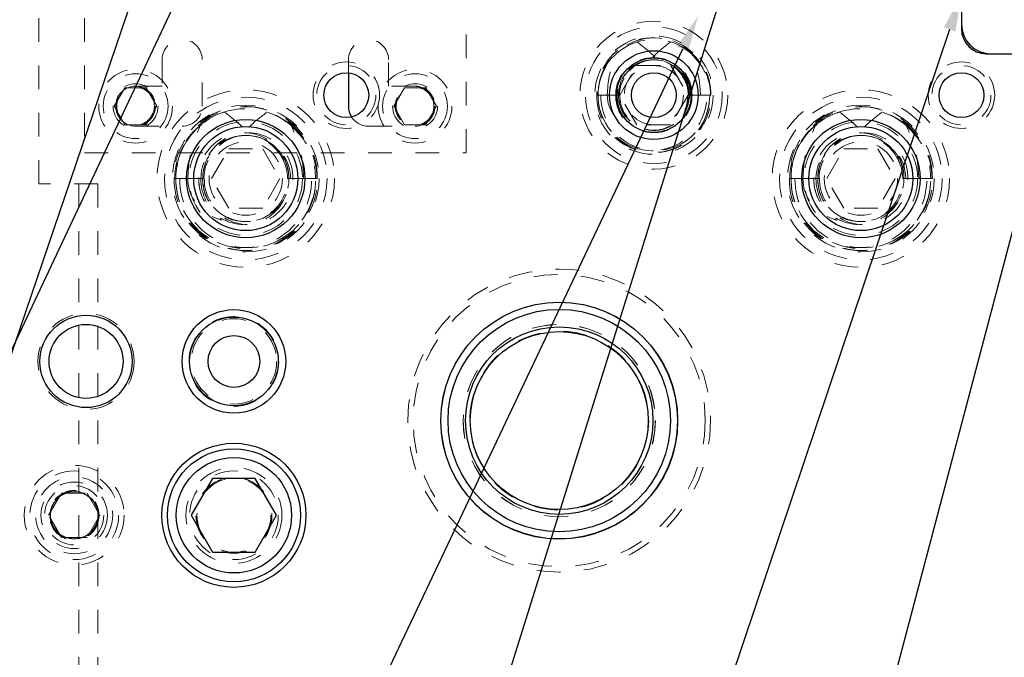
# Model space of a CAD drawing. Header units: inches. Extents: x 1802 to 2468, y -253 to -72.
# Tile 312 of 570: x 2070.13 to 2074.3, y -92.24 to -89.55. Entities that reach past the tile are written whole.
import ezdxf

# ---------------------------------------------------------------- set-up
doc = ezdxf.new("R2010")
doc.units = ezdxf.units.IN
doc.header["$LTSCALE"] = 0.5
doc.header["$MEASUREMENT"] = 0
doc.linetypes.add('HIDDEN', pattern=[0.225, 0.15, -0.075])
for name, color, linetype in [('DIE-M-S', 8, 'Continuous'), ('DIE-M-S3', 8, 'Continuous'), ('DSS-M-S', 53, 'Continuous'), ('SID-M-S', 105, 'Continuous'), ('SVD-M-S', 8, 'Continuous')]:
    doc.layers.add(name, color=color, linetype=linetype)

msp = doc.modelspace()

# ---------------------------------------------------------------- linework, layer by layer
at = {"layer": 'DIE-M-S', "linetype": 'Continuous', "lineweight": 25}
for p, q in [((2074.11416, -89.4431), (2074.11416, -89.5881)), ((2074.21916, -89.6931), (2075.25916, -89.6931))]:
    msp.add_line(p, q, dxfattribs=at)
for centre, radius in [((2072.81416, -89.8681), 0.1875), ((2071.51416, -89.8681), 0.09475), ((2074.11416, -89.8681), 0.09475), ((2072.41416, -91.2431), 0.5006), ((2070.41416, -90.9931), 0.195), ((2071.03916, -90.9931), 0.21875), ((2071.03916, -90.9931), 0.1875), ((2070.41416, -90.9931), 0.15625), ((2071.03916, -91.6431), 0.3045), ((2070.36416, -91.6431), 0.1005)]:
    msp.add_circle(centre, radius, dxfattribs=at)
at = {"layer": 'DIE-M-S', "linetype": 'HIDDEN', "lineweight": 18}
for centre, radius in [((2072.41416, -91.2431), 0.64), ((2071.03916, -91.6431), 0.203)]:
    msp.add_circle(centre, radius, dxfattribs=at)
at = {"layer": 'DIE-M-S', "linetype": 'Continuous', "lineweight": 25}
msp.add_arc((2074.21916, -89.5881), 0.105, 180, 270, dxfattribs=at)
at = {"layer": 'DIE-M-S3', "linetype": 'HIDDEN', "lineweight": 18}
for centre, radius in [((2072.81416, -89.8681), 0.28906), ((2071.51416, -89.8681), 0.125), ((2074.11416, -89.8681), 0.125), ((2071.08916, -90.2206), 0.34375), ((2073.68916, -90.2206), 0.34375), ((2071.08916, -90.2206), 0.31), ((2073.68916, -90.2206), 0.31), ((2071.08916, -90.2206), 0.24), ((2073.68916, -90.2206), 0.24), ((2071.08916, -90.2206), 0.155), ((2073.68916, -90.2206), 0.155), ((2070.41416, -90.9931), 0.20312), ((2071.03916, -90.9931), 0.19), ((2072.41416, -91.2431), 0.40625), ((2070.36416, -91.6431), 0.211), ((2070.36416, -91.6431), 0.1405)]:
    msp.add_circle(centre, radius, dxfattribs=at)
at = {"layer": 'DIE-M-S3', "linetype": 'Continuous', "lineweight": 25}
for centre, radius in [((2071.08916, -90.2206), 0.25), ((2073.68916, -90.2206), 0.25), ((2071.08916, -90.2206), 0.22), ((2073.68916, -90.2206), 0.22)]:
    msp.add_circle(centre, radius, dxfattribs=at)
msp.add_arc((2074.23916, -89.5681), 0.125, 180, 270, dxfattribs=at)
at = {"layer": 'DSS-M-S', "linetype": 'HIDDEN', "lineweight": 18}
for p, q in [((2070.21416, -90.2431), (2070.21416, -87.2431)), ((2070.46416, -90.2431), (2070.21416, -90.2431)), ((2070.38416, -90.2431), (2070.38416, -96.7431)), ((2070.46416, -96.7431), (2070.46416, -90.2431))]:
    msp.add_line(p, q, dxfattribs=at)
for centre, radius in [((2072.81416, -89.8681), 0.28905), ((2071.51416, -89.8681), 0.1405), ((2074.11416, -89.8681), 0.1405), ((2070.62361, -89.91476), 0.0795), ((2071.80471, -89.91476), 0.0795), ((2071.03916, -91.6431), 0.15625)]:
    msp.add_circle(centre, radius, dxfattribs=at)
at = {"layer": 'SID-M-S'}
for p, q in [((2070.93344, -88.50876), (2066.28011, -102.16215)), ((2073.35437, -88.62946), (2069.11293, -102.16064)), ((2070.79772, -89.45925), (2064.81416, -102.17037)), ((2074.06441, -89.59096), (2069.83435, -102.16191)), ((2072.93482, -89.67406), (2067.00913, -102.1706)), ((2074.48687, -89.84394), (2071.23818, -102.15814))]:
    msp.add_line(p, q, dxfattribs=at)
for points in [[(2074.03976, -89.58266), (2074.11416, -89.4431), (2074.03976, -89.58266), (2074.08905, -89.59925)], [(2072.91133, -89.66292), (2073.00166, -89.5331), (2072.91133, -89.66292), (2072.95831, -89.6852)]]:
    msp.add_solid(points, dxfattribs=at)
at = {"layer": 'SVD-M-S', "linetype": 'HIDDEN', "lineweight": 18}
for p, q in [((2070.40707, -88.1431), (2070.40707, -90.11161)), ((2072.02125, -90.11161), (2072.02125, -88.1431)), ((2072.97297, -89.69362), (2072.96322, -89.68522)), ((2070.73581, -89.7179), (2070.73581, -89.83011)), ((2070.9051, -89.91476), (2070.9051, -89.7179)), ((2071.52321, -89.7179), (2071.52321, -89.77379)), ((2071.69251, -89.83011), (2071.69251, -89.7179)), ((2072.66982, -89.8681), (2072.74199, -89.7431)), ((2072.74199, -89.7431), (2072.88633, -89.7431)), ((2072.88633, -89.7431), (2072.9585, -89.8681)), ((2072.93597, -89.78218), (2072.9401, -89.7966)), ((2070.5334, -89.91476), (2070.5785, -89.83663)), ((2070.5785, -89.83663), (2070.66871, -89.83663)), ((2070.73581, -89.83011), (2070.62361, -89.83011)), ((2070.66871, -89.83663), (2070.71382, -89.91476)), ((2071.80471, -89.83011), (2071.69251, -89.83011)), ((2071.7145, -89.91476), (2071.7596, -89.83663)), ((2071.7596, -89.83663), (2071.84982, -89.83663)), ((2071.84982, -89.83663), (2071.89492, -89.91476)), ((2072.59038, -89.8681), (2072.57295, -89.8681)), ((2072.6651, -89.8681), (2072.57822, -89.8681)), ((2072.57822, -89.8681), (2072.6651, -89.8681)), ((2072.67037, -89.8681), (2072.59038, -89.8681)), ((2072.74199, -89.9931), (2072.66982, -89.8681)), ((2072.9585, -89.8681), (2072.88633, -89.9931)), ((2072.95948, -89.8681), (2072.95795, -89.8681)), ((2072.96322, -89.8681), (2072.95948, -89.8681)), ((2072.96895, -89.8681), (2072.96322, -89.8681)), ((2073.0112, -89.8681), (2072.96895, -89.8681)), ((2073.0501, -89.8681), (2073.0112, -89.8681)), ((2073.05383, -89.8681), (2073.0501, -89.8681)), ((2073.05383, -89.8681), (2073.05537, -89.8681)), ((2070.5785, -89.99288), (2070.5334, -89.91476)), ((2070.71382, -89.91476), (2070.66871, -89.99288)), ((2071.7596, -89.99288), (2071.7145, -89.91476)), ((2071.89492, -89.91476), (2071.84982, -89.99288)), ((2070.66871, -89.99288), (2070.5785, -89.99288)), ((2070.62361, -89.9994), (2070.82046, -89.9994)), ((2071.28827, -90.00251), (2071.27135, -89.98819)), ((2071.60786, -89.9994), (2071.80471, -89.9994)), ((2071.84982, -89.99288), (2071.7596, -89.99288)), ((2072.88633, -89.9931), (2072.74199, -89.9931)), ((2073.88827, -90.00251), (2073.87135, -89.98819)), ((2070.94482, -90.2206), (2071.01699, -90.0956)), ((2071.01699, -90.0956), (2071.16133, -90.0956)), ((2071.16133, -90.0956), (2071.2335, -90.2206)), ((2073.54482, -90.2206), (2073.61699, -90.0956)), ((2073.61699, -90.0956), (2073.76133, -90.0956)), ((2073.76133, -90.0956), (2073.8335, -90.2206)), ((2070.40707, -90.11161), (2072.02125, -90.11161)), ((2071.24233, -90.12195), (2071.24804, -90.14423)), ((2073.84233, -90.12195), (2073.84804, -90.14423)), ((2070.81063, -90.2206), (2070.7869, -90.2206)), ((2070.90697, -90.2206), (2070.79385, -90.2206)), ((2070.79385, -90.2206), (2070.90697, -90.2206)), ((2070.91392, -90.2206), (2070.81063, -90.2206)), ((2071.01699, -90.3456), (2070.94482, -90.2206)), ((2071.2335, -90.2206), (2071.16133, -90.3456)), ((2071.26596, -90.2206), (2071.2644, -90.2206)), ((2071.27135, -90.2206), (2071.26596, -90.2206)), ((2071.27895, -90.2206), (2071.27135, -90.2206)), ((2071.33411, -90.2206), (2071.27895, -90.2206)), ((2071.38447, -90.2206), (2071.33411, -90.2206)), ((2071.38986, -90.2206), (2071.38447, -90.2206)), ((2071.38986, -90.2206), (2071.39142, -90.2206)), ((2073.41063, -90.2206), (2073.3869, -90.2206)), ((2073.50697, -90.2206), (2073.39385, -90.2206)), ((2073.39385, -90.2206), (2073.50697, -90.2206)), ((2073.51392, -90.2206), (2073.41063, -90.2206)), ((2073.61699, -90.3456), (2073.54482, -90.2206)), ((2073.8335, -90.2206), (2073.76133, -90.3456)), ((2073.86596, -90.2206), (2073.8644, -90.2206)), ((2073.87135, -90.2206), (2073.86596, -90.2206)), ((2073.87895, -90.2206), (2073.87135, -90.2206)), ((2073.93411, -90.2206), (2073.87895, -90.2206)), ((2073.98447, -90.2206), (2073.93411, -90.2206)), ((2073.98986, -90.2206), (2073.98447, -90.2206)), ((2073.98986, -90.2206), (2073.99142, -90.2206)), ((2071.16133, -90.3456), (2071.01699, -90.3456)), ((2073.76133, -90.3456), (2073.61699, -90.3456)), ((2070.25591, -91.6431), (2070.31003, -91.54935)), ((2070.31003, -91.54935), (2070.41829, -91.54935)), ((2070.41829, -91.54935), (2070.47241, -91.6431)), ((2070.31003, -91.73685), (2070.25591, -91.6431)), ((2070.47241, -91.6431), (2070.41829, -91.73685)), ((2070.41829, -91.73685), (2070.31003, -91.73685))]:
    msp.add_line(p, q, dxfattribs=at)
at = {"layer": 'SVD-M-S', "linetype": 'Continuous', "lineweight": 25}
for p, q in [((2071.52321, -89.77379), (2071.52321, -89.91476)), ((2070.94909, -91.4871), (2070.85903, -91.6431)), ((2071.12923, -91.4871), (2070.94909, -91.4871)), ((2071.21929, -91.6431), (2071.12923, -91.4871)), ((2070.85903, -91.6431), (2070.94909, -91.7991)), ((2071.12923, -91.7991), (2071.21929, -91.6431)), ((2070.94909, -91.7991), (2071.12923, -91.7991))]:
    msp.add_line(p, q, dxfattribs=at)
at = {"layer": 'SVD-M-S', "linetype": 'HIDDEN', "lineweight": 18}
for centre, radius in [((2072.81416, -89.8681), 0.3125), ((2072.81416, -89.8681), 0.25), ((2070.62361, -89.91476), 0.156), ((2071.80471, -89.91476), 0.156), ((2072.81416, -89.8681), 0.125), ((2070.62361, -89.91476), 0.137), ((2071.80471, -89.91476), 0.137), ((2070.62361, -89.91476), 0.095), ((2070.62361, -89.91476), 0.08397), ((2070.62361, -89.91476), 0.0837), ((2070.62361, -89.91476), 0.08318), ((2071.08916, -90.2206), 0.375), ((2071.80471, -89.91476), 0.095), ((2071.80471, -89.91476), 0.08397), ((2071.80471, -89.91476), 0.0837), ((2071.80471, -89.91476), 0.08318), ((2073.68916, -90.2206), 0.375), ((2072.41416, -91.2431), 0.61719), ((2071.03916, -90.9931), 0.1805), ((2072.41416, -91.2431), 0.406), ((2072.41416, -91.2431), 0.37821), ((2070.36416, -91.6431), 0.1875), ((2071.03916, -91.6431), 0.1875), ((2070.36416, -91.6431), 0.1625), ((2071.03916, -91.6431), 0.16072), ((2071.03916, -91.6431), 0.16045), ((2071.03916, -91.6431), 0.15993), ((2070.36416, -91.6431), 0.125), ((2070.36416, -91.6431), 0.10497), ((2070.36416, -91.6431), 0.1047), ((2070.36416, -91.6431), 0.10418)]:
    msp.add_circle(centre, radius, dxfattribs=at)
at = {"layer": 'SVD-M-S', "linetype": 'Continuous', "lineweight": 25}
for centre, radius in [((2072.81416, -89.8681), 0.1575), ((2072.81416, -89.8681), 0.09475), ((2072.41416, -91.2431), 0.5), ((2072.41416, -91.2431), 0.47), ((2072.41416, -91.2431), 0.396), ((2071.03916, -90.9931), 0.1095), ((2072.41416, -91.2431), 0.376), ((2071.03916, -91.6431), 0.28125), ((2071.03916, -91.6431), 0.24375)]:
    msp.add_circle(centre, radius, dxfattribs=at)
at = {"layer": 'SVD-M-S', "linetype": 'HIDDEN', "lineweight": 18}
for centre, radius, start, end in [((2070.82046, -89.7179), 0.08465, 0, 180), ((2071.60786, -89.7179), 0.08465, 0, 180), ((2072.81085, -89.86325), 0.23795, 32.8249, 181.16744), ((2072.8168, -89.86437), 0.2386, 359.10504, 180.89496), ((2072.81416, -89.8681), 0.23594, 50.81783, 0), ((2072.81215, -89.86663), 0.23394, 107.13741, 180.35997), ((2072.81801, -89.86413), 0.231, 28.08297, 73.11631), ((2072.80808, -89.86583), 0.15516, 359.16036, 180.83964), ((2072.82024, -89.86583), 0.15516, 359.16036, 180.83964), ((2072.8126, -89.86637), 0.14752, 83.1893, 180.673), ((2072.81416, -89.8681), 0.14906, 35.19724, 0), ((2072.81771, -89.86505), 0.14646, 97.64464, 152.1374), ((2072.81572, -89.86637), 0.14752, 359.327, 96.8107), ((2072.81061, -89.86505), 0.14646, 27.8626, 82.35536), ((2072.81416, -89.8681), 0.14906, 0, 33.04852), ((2070.62361, -89.91476), 0.08465, 90, 270), ((2071.80471, -89.91476), 0.08465, 270, 90), ((2072.81152, -89.87183), 0.2386, 179.10504, 0.89496), ((2072.8168, -89.87183), 0.2386, 179.10504, 0.89496), ((2072.80808, -89.87184), 0.22989, 179.06828, 0.93172), ((2072.82024, -89.87184), 0.22989, 179.06828, 0.93172), ((2072.80808, -89.87038), 0.15516, 179.16036, 0.83964), ((2072.81921, -89.86865), 0.16627, 179.81068, 236.59108), ((2072.82024, -89.87038), 0.15516, 179.16036, 0.83964), ((2072.81152, -89.87025), 0.14644, 179.16036, 0.83964), ((2072.8168, -89.87025), 0.14644, 179.16036, 0.83964), ((2071.0848, -90.21404), 0.29797, 32.96864, 181.26136), ((2071.09263, -90.21563), 0.29883, 359.04604, 180.95396), ((2071.08916, -90.2206), 0.29531, 51.90762, 0), ((2070.82046, -89.91476), 0.08465, 270, 0), ((2073.6848, -90.21404), 0.29797, 32.96864, 181.26136), ((2073.69263, -90.21563), 0.29883, 359.04604, 180.95396), ((2073.68916, -90.2206), 0.29531, 51.90762, 0), ((2071.08641, -90.2186), 0.29257, 107.48862, 180.39168), ((2071.09599, -90.21249), 0.28553, 46.10721, 72.9246), ((2071.60786, -89.91476), 0.08465, 212.46664, 270), ((2073.68641, -90.2186), 0.29257, 107.48862, 180.39168), ((2073.69599, -90.21249), 0.28553, 46.10721, 72.9246), ((2071.08077, -90.21737), 0.19061, 359.02938, 180.97062), ((2071.09755, -90.21737), 0.19061, 359.02938, 180.97062), ((2071.08706, -90.21823), 0.1801, 82.16438, 180.75568), ((2071.08916, -90.2206), 0.18219, 32.78425, 0), ((2071.0941, -90.21693), 0.17923, 98.79248, 156.07037), ((2071.09126, -90.21823), 0.1801, 359.24432, 97.83562), ((2071.08422, -90.21693), 0.17923, 23.92963, 81.20752), ((2073.68077, -90.21737), 0.19061, 359.02938, 180.97062), ((2073.69755, -90.21737), 0.19061, 359.02938, 180.97062), ((2073.68706, -90.21823), 0.1801, 82.16438, 180.75568), ((2073.68916, -90.2206), 0.18219, 32.78425, 0), ((2073.6941, -90.21693), 0.17923, 98.79248, 156.07037), ((2073.69126, -90.21823), 0.1801, 359.24432, 97.83562), ((2073.68422, -90.21693), 0.17923, 23.92963, 81.20752), ((2071.08916, -90.2206), 0.18219, 0, 31.55865), ((2073.68916, -90.2206), 0.18219, 0, 31.55865), ((2071.08569, -90.22558), 0.29883, 179.04604, 0.95396), ((2071.09263, -90.22558), 0.29883, 179.04604, 0.95396), ((2071.08077, -90.22538), 0.28696, 179.04604, 0.95396), ((2071.09755, -90.22538), 0.28696, 179.04604, 0.95396), ((2071.08077, -90.22383), 0.19061, 179.02938, 0.97062), ((2071.09611, -90.2214), 0.20592, 179.77904, 237.84949), ((2071.09755, -90.22383), 0.19061, 179.02938, 0.97062), ((2071.08569, -90.22363), 0.17874, 179.02938, 0.97062), ((2071.09263, -90.22363), 0.17874, 179.02938, 0.97062), ((2073.68569, -90.22558), 0.29883, 179.04604, 0.95396), ((2073.69263, -90.22558), 0.29883, 179.04604, 0.95396), ((2073.68077, -90.22538), 0.28696, 179.04604, 0.95396), ((2073.69755, -90.22538), 0.28696, 179.04604, 0.95396), ((2073.68077, -90.22383), 0.19061, 179.02938, 0.97062), ((2073.69611, -90.2214), 0.20592, 179.77904, 237.84949), ((2073.69755, -90.22383), 0.19061, 179.02938, 0.97062), ((2073.68569, -90.22363), 0.17874, 179.02938, 0.97062), ((2073.69263, -90.22363), 0.17874, 179.02938, 0.97062)]:
    msp.add_arc(centre, radius, start, end, dxfattribs=at)
at = {"layer": 'SVD-M-S', "linetype": 'Continuous', "lineweight": 25}
msp.add_arc((2071.60786, -89.91476), 0.08465, 180, 212.46664, dxfattribs=at)
at = {"layer": 'SVD-M-S', "linetype": 'HIDDEN', "lineweight": 18}
for centre, major_axis, ratio, start_param, end_param in [((2072.81229, -89.8681), (-0.23781, 0), 0.9791612, 5.3798148, 6.2831853), ((2072.81603, -89.8681), (0.23781, 0), 0.9791612, 0, 0.9033705), ((2072.8113, -89.8681), (-0.15193, 0), 0.9791612, 4.7985517, 6.2831853), ((2072.81702, -89.8681), (0.15193, 0), 0.9791612, 0, 1.4846336), ((2072.81603, -89.8681), (-0.14719, 0), 0.9791612, 5.7641207, 6.2831853), ((2072.81229, -89.8681), (0.14719, 0), 0.9791612, 0, 0.5190646), ((2072.77264, -89.8681), (-0.15552, 0), 0.9360304, 0, 1.2773936), ((2072.84447, -89.8681), (0.1851, 0), 0.9704459, 3.1415927, 4.0294649), ((2071.08646, -90.2206), (-0.29801, 0), 0.9770042, 5.3587861, 6.2831853), ((2071.09185, -90.2206), (0.29801, 0), 0.9770042, 0, 0.9243992), ((2073.68646, -90.2206), (-0.29801, 0), 0.9770042, 5.3587861, 6.2831853), ((2073.69185, -90.2206), (0.29801, 0), 0.9770042, 0, 0.9243992), ((2071.08536, -90.2206), (-0.18599, 0), 0.9770042, 4.8128393, 6.2831853), ((2071.09296, -90.2206), (0.18599, 0), 0.9770042, 0, 1.470346), ((2073.68536, -90.2206), (-0.18599, 0), 0.9770042, 4.8128393, 6.2831853), ((2073.69296, -90.2206), (0.18599, 0), 0.9770042, 0, 1.470346), ((2071.09185, -90.2206), (-0.17949, 0), 0.9770042, 5.8325895, 6.2831853), ((2071.08646, -90.2206), (0.17949, 0), 0.9770042, 0, 0.4505959), ((2073.69185, -90.2206), (-0.17949, 0), 0.9770042, 5.8325895, 6.2831853), ((2073.68646, -90.2206), (0.17949, 0), 0.9770042, 0, 0.4505959), ((2071.03855, -90.2206), (-0.19435, 0), 0.9353022, 0, 1.2997916), ((2071.13146, -90.2206), (0.2321, 0), 0.9661135, 3.1415927, 4.0379585), ((2073.63855, -90.2206), (-0.19435, 0), 0.9353022, 0, 1.2997916), ((2073.73146, -90.2206), (0.2321, 0), 0.9661135, 3.1415927, 4.0379585)]:
    msp.add_ellipse(centre, major_axis=major_axis, ratio=ratio, start_param=start_param, end_param=end_param, dxfattribs=at)
for points, knots in [([(2072.74322, -89.64308), (2072.76218, -89.65755), (2072.79302, -89.68108), (2072.81979, -89.7091), (2072.8301, -89.71989)], [0, 0, 0, 0, 0.6148959, 1, 1, 1, 1]), ([(2072.8851, -89.64308), (2072.86613, -89.65755), (2072.8353, -89.68108), (2072.80853, -89.7091), (2072.79822, -89.71989)], [0, 0, 0, 0, 0.6148959, 1, 1, 1, 1]), ([(2072.61712, -89.8681), (2072.61854, -89.84199), (2072.62186, -89.781), (2072.64458, -89.72414), (2072.65757, -89.69162)], [0, 0, 0, 0, 0.42804719, 1, 1, 1, 1]), ([(2072.97074, -89.69162), (2072.98875, -89.71109), (2073.02475, -89.75), (2073.04728, -89.81492), (2073.04939, -89.85477), (2073.0501, -89.8681)], [0, 0, 0, 0, 0.3998432, 0.7991389, 1, 1, 1, 1]), ([(2073.0112, -89.8681), (2073.00978, -89.84199), (2073.00646, -89.781), (2072.98374, -89.72414), (2072.97074, -89.69162)], [0, 0, 0, 0, 0.4280472, 1, 1, 1, 1]), ([(2070.99849, -89.93955), (2071.02183, -89.95721), (2071.06216, -89.98771), (2071.09695, -90.02436), (2071.11161, -90.0398)], [0, 0, 0, 0, 0.5786393, 1, 1, 1, 1]), ([(2071.17983, -89.93955), (2071.15649, -89.95721), (2071.11616, -89.98771), (2071.08136, -90.02436), (2071.0667, -90.0398)], [0, 0, 0, 0, 0.5786393, 1, 1, 1, 1]), ([(2073.59849, -89.93955), (2073.62183, -89.95721), (2073.66216, -89.98771), (2073.69695, -90.02436), (2073.71161, -90.0398)], [0, 0, 0, 0, 0.5786393, 1, 1, 1, 1]), ([(2073.77983, -89.93955), (2073.75649, -89.95721), (2073.71616, -89.98771), (2073.68136, -90.02436), (2073.6667, -90.0398)], [0, 0, 0, 0, 0.5786393, 1, 1, 1, 1]), ([(2070.84421, -90.2206), (2070.84595, -90.18842), (2070.85015, -90.11088), (2070.87956, -90.03875), (2070.89677, -89.99656)], [0, 0, 0, 0, 0.4150678, 1, 1, 1, 1]), ([(2071.28155, -89.99656), (2071.30449, -90.02058), (2071.35034, -90.06858), (2071.38046, -90.15094), (2071.38342, -90.20239), (2071.38447, -90.2206)], [0, 0, 0, 0, 0.3929294, 0.7851672, 1, 1, 1, 1]), ([(2071.33411, -90.2206), (2071.33237, -90.18842), (2071.32817, -90.11088), (2071.29876, -90.03875), (2071.28155, -89.99656)], [0, 0, 0, 0, 0.4150678, 1, 1, 1, 1]), ([(2073.44421, -90.2206), (2073.44595, -90.18842), (2073.45015, -90.11088), (2073.47956, -90.03875), (2073.49677, -89.99656)], [0, 0, 0, 0, 0.4150678, 1, 1, 1, 1]), ([(2073.88155, -89.99656), (2073.90449, -90.02058), (2073.95034, -90.06858), (2073.98046, -90.15094), (2073.98342, -90.20239), (2073.98447, -90.2206)], [0, 0, 0, 0, 0.3929294, 0.7851672, 1, 1, 1, 1]), ([(2073.93411, -90.2206), (2073.93237, -90.18842), (2073.92817, -90.11088), (2073.89876, -90.03875), (2073.88155, -89.99656)], [0, 0, 0, 0, 0.4150678, 1, 1, 1, 1])]:
    msp.add_open_spline(points, degree=3, knots=knots, dxfattribs=at)

doc.saveas('drawing.dxf')
